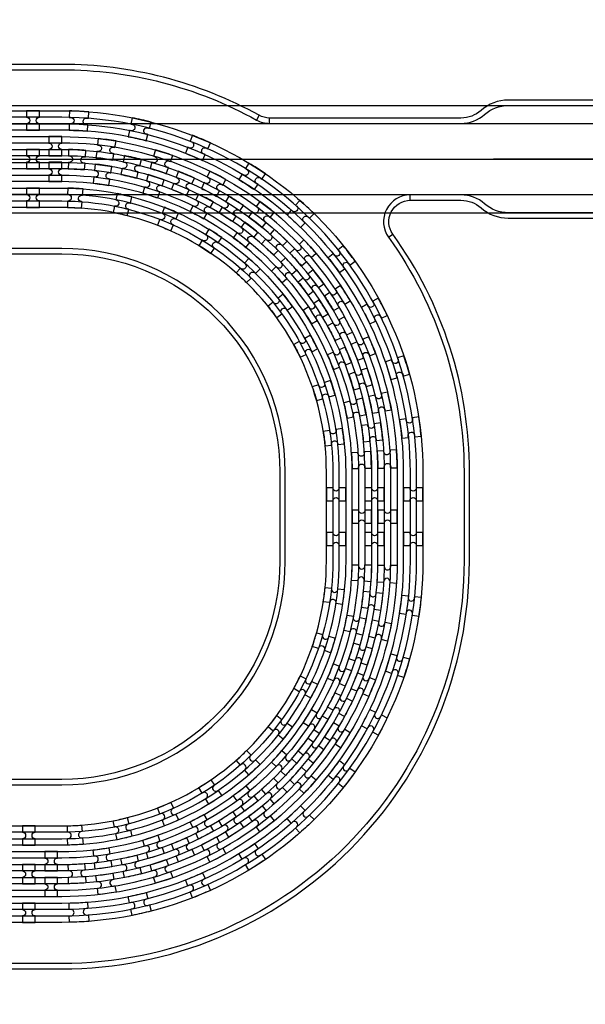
# Model space of a CAD drawing. Extents: x -63500 to 63500, y -63500 to 63500.
# Tile 282 of 296: x 31599 to 34762, y 10662 to 16170. Entities that reach past the tile are written whole.
import ezdxf

# ---------------------------------------------------------------- set-up
doc = ezdxf.new("R2010")
doc.units = 13
doc.header["$MEASUREMENT"] = 0
for name, color, linetype in [('1_Metal', 2, 'Continuous'), ('2_Electrodes', 5, 'Continuous'), ('3_Outline', 4, 'Continuous')]:
    doc.layers.add(name, color=color, linetype=linetype)

# ---------------------------------------------------------------- blocks, each defined once
blk = doc.blocks.new('*U169')
at = {"layer": '1_Metal'}
for points in [[(137.3, 193.7, -1), (140.1, 229.6, 0.000475), (142.9, 229.4), (145.6, 265.3, -0.013499), (66.1, 273.3), (61.5, 237.6, 0.000627), (65.3, 237.1, -1), (60.8, 201.4, -0.000627), (56.9, 201.9), (52.3, 166.2, 0.013498), (137.6, 157.5), (140.3, 193.5, -0.000475)], [(-23, 31.6), (-17.3, 67.2, -0.000725), (-22.1, 68, -1), (-16.2, 103.5, 0.000725), (-11.5, 102.7), (-5.7, 138.2, -0.013497), (-91.8, 154.6), (-99.5, 119.4, 0.000878), (-93.8, 118.2, -1), (-101.4, 83, -0.000877), (-107.2, 84.3), (-114.9, 49.1, 0.013496)], [(38.6, 59.1), (34, 23.4, 0.000987), (40.8, 22.5, -1), (36.4, -13.2, -0.000987), (29.4, -12.4), (24.9, -48.1, 0.013495), (121.7, -57.8), (124.4, -21.9, -0.000835), (118.5, -21.5, -1), (121.3, 14.4, 0.000835), (127, 14), (129.7, 49.9, -0.013497), (38.6, 59.1)], [(-122.5, 13.9), (-130.2, -21.2, 0.001088), (-122.5, -22.9, -1), (-130.1, -58.1, -0.001088), (-137.9, -56.4), (-145.6, -91.6, 0.013495), (-46.1, -110.5), (-40.3, -75, -0.000936), (-47.1, -73.9, -1), (-41.2, -38.3, 0.000936), (-34.6, -39.4), (-28.8, -3.9, -0.013496)], [(16.3, -192.1, -1), (11.9, -227.9, -0.001268), (1.9, -226.6), (-2.6, -262.3, 0.013494), (105.8, -273.3), (108.5, -237.4, -0.001116), (99.6, -236.7, -1), (102.5, -200.8, 0.001116), (111.1, -201.5), (113.8, -165.6, -0.013495), (11.1, -155.2), (6.5, -190.9, 0.001268)]]:
    blk.add_lwpolyline(points, format="xyb", close=True, dxfattribs=at)
blk = doc.blocks.new('*U164')
at = {"layer": '1_Metal', "color": 0, "linetype": 'ByBlock', "lineweight": -2, "transparency": 16777216}
for p, rotation in [((-415.8, 1200.9), 80.00000000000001), ((-537.3, 919.2), 70.00000000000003), ((-705.7, 662.9), 59.99999999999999), ((-916.2, 439.7), 50), ((-1162.2, 256.5), 40), ((-1436.2, 118.7), 30.00000000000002), ((-1730.1, 30.7), 19.99999999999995), ((-2034.7, -5), 9.999999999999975)]:
    blk.add_blockref('*U169', p, dxfattribs=dict(at, rotation=rotation))
blk.add_blockref('*U169', (-2340.9, 12.7), dxfattribs=at)
blk = doc.blocks.new('*U165')
at = {"layer": '1_Metal'}
for points in [[(137.3, 193.7, -1), (140.1, 229.6, 0.000475), (142.9, 229.4), (145.6, 265.3, -0.013499), (66.1, 273.3), (61.5, 237.6, 0.000627), (65.3, 237.1, -1), (60.8, 201.4, -0.000627), (56.9, 201.9), (52.3, 166.2, 0.013498), (137.6, 157.5), (140.3, 193.5, -0.000475)], [(-23, 31.6), (-17.3, 67.2, -0.000725), (-22.1, 68, -1), (-16.2, 103.5, 0.000725), (-11.5, 102.7), (-5.7, 138.2, -0.013497), (-91.8, 154.6), (-99.5, 119.4, 0.000878), (-93.8, 118.2, -1), (-101.4, 83, -0.000877), (-107.2, 84.3), (-114.9, 49.1, 0.013496)], [(38.6, 59.1), (34, 23.4, 0.000987), (40.8, 22.5, -1), (36.4, -13.2, -0.000987), (29.4, -12.4), (24.9, -48.1, 0.013495), (121.7, -57.8), (124.4, -21.9, -0.000835), (118.5, -21.5, -1), (121.3, 14.4, 0.000835), (127, 14), (129.7, 49.9, -0.013497), (38.6, 59.1)], [(-122.5, 13.9), (-130.2, -21.2, 0.001088), (-122.5, -22.9, -1), (-130.1, -58.1, -0.001088), (-137.9, -56.4), (-145.6, -91.6, 0.013495), (-46.1, -110.5), (-40.3, -75, -0.000936), (-47.1, -73.9, -1), (-41.2, -38.3, 0.000936), (-34.6, -39.4), (-28.8, -3.9, -0.013496)], [(16.3, -192.1, -1), (11.9, -227.9, -0.001268), (1.9, -226.6), (-2.6, -262.3, 0.013494), (105.8, -273.3), (108.5, -237.4, -0.001116), (99.6, -236.7, -1), (102.5, -200.8, 0.001116), (111.1, -201.5), (113.8, -165.6, -0.013495), (11.1, -155.2), (6.5, -190.9, 0.001268)]]:
    blk.add_lwpolyline(points, format="xyb", close=True, dxfattribs=at)
blk = doc.blocks.new('*U166')
at = {"layer": '1_Metal', "color": 0, "linetype": 'ByBlock', "lineweight": -2, "transparency": 16777216}
for p, rotation in [((-415.8, 1200.9), 80.00000000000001), ((-537.3, 919.2), 70.00000000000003), ((-705.7, 662.9), 59.99999999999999), ((-916.2, 439.7), 50), ((-1162.2, 256.5), 40), ((-1436.2, 118.7), 30.00000000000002), ((-1730.1, 30.7), 19.99999999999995), ((-2034.7, -5), 9.999999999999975)]:
    blk.add_blockref('*U165', p, dxfattribs=dict(at, rotation=rotation))
blk.add_blockref('*U165', (-2340.9, 12.7), dxfattribs=at)
blk = doc.blocks.new('*U167')
at = {"layer": '1_Metal'}
for points in [[(-270, 36), (-270, -36), (-234, -36, -0.414214), (-216, -18), (-216, -18, -0.414214), (-198, -36), (-162, -36), (-162, 36), (-198, 36, -0.414214), (-216, 18), (-216, 18, -0.414214), (-234, 36)], [(54, -35.9), (54, 36.1), (18, 36.1, -0.414214), (0, 18.1), (0, 18.1, -0.414214), (-18, 36.1), (-54, 36.1), (-54, -35.9), (-18, -35.9, -0.414214), (0, -17.9), (0, -17.9, -0.414214), (18, -35.9), (54, -35.9)], [(162, 35.9), (162, -36.1), (198, -36.1, -0.414214), (216, -18.1), (216, -18.1, -0.414214), (234, -36.1), (270, -36.1), (270, 35.9), (234, 35.9, -0.414214), (216, 17.9), (216, 17.9, -0.414214), (198, 35.9)]]:
    blk.add_lwpolyline(points, format="xyb", close=True, dxfattribs=at)
blk = doc.blocks.new('*U168')
at = {"layer": '1_Metal', "color": 0, "linetype": 'ByBlock', "lineweight": -2, "transparency": 16777216}
for p in [(0, 250), (0, 0)]:
    blk.add_blockref('*U167', p, dxfattribs=at)

msp = doc.modelspace()

# ---------------------------------------------------------------- linework, layer by layer
for p, q in [((28438.5, 15690), (35989.1, 15690)), ((28438.5, 15590), (36460.1, 15590)), ((25084, 15390), (33248.2, 15390)), ((33248.2, 15390), (36248.2, 15390)), ((36248.2, 15390), (34248.2, 15390)), ((36460.1, 15190), (28438.5, 15190)), ((28438.5, 15090), (35989.1, 15090))]:
    msp.add_line(p, q)
for radius in [50000, 47500, 45000]:
    msp.add_circle((0, 0), radius)
at = {"layer": '1_Metal'}
for points in [[(-50000, 0, -1), (50000, 0), (51000, 0, 1), (-51000, 0)], [(31637.1, 15552.1), (31709.1, 15552.1), (31709.1, 15588.1, -0.414214), (31691.1, 15606.1), (31691.1, 15606.1, -0.414214), (31709.1, 15624.1), (31709.1, 15660.1), (31637.1, 15660.1), (31637.1, 15624.1, -0.414214), (31655.1, 15606.1), (31655.1, 15606.1, -0.414214), (31637.1, 15588.1)], [(4850, 11300), (31834, 11300, 0.414214), (33674, 13140), (33674, 13640, 0.414214), (31834, 15480), (30602, 15480, 0.414214), (30584, 15462), (30584, 15462), (30553.4, 15462), (30553.4, 15532.2), (30583.4, 15532.2, 0.384752), (30601.3, 15516), (31834, 15516, -0.414214), (33710, 13640), (33710, 13140, -0.414214), (31834, 11264), (4850, 11264)], [(31833.9, 15408.1), (31833.9, 15444.1, -0.414214), (31815.9, 15462.1), (31815.9, 15462.1, -0.414214), (31833.9, 15480.1), (31833.9, 15516.1), (31761.9, 15516.1), (31761.9, 15480.1, -0.414214), (31779.9, 15462.1), (31779.9, 15462.1, -0.414214), (31761.9, 15444.1), (31761.9, 15408.1)], [(4850, 11372), (5254, 11372), (5254, 11372), (31834, 11372, 0.414214), (33602, 13140), (33602, 13640, 0.414214), (31834, 15408), (30602, 15408, 0.414214), (30584, 15390), (30584, 15390), (30553.4, 15390), (30553.4, 15462), (30584, 15462, 0.414214), (30602, 15444), (31834, 15444, -0.414214), (33638, 13640), (33638, 13140, -0.414214), (31834, 11336), (5254, 11336), (4850, 11336)], [(31708.9, 15444.1), (31636.9, 15444.1), (31636.9, 15408.1, -0.414214), (31654.9, 15390.1), (31654.9, 15390.1, -0.414214), (31636.9, 15372.1), (31636.9, 15336.1), (31708.9, 15336.1), (31708.9, 15372.1, -0.414214), (31690.9, 15390.1), (31690.9, 15390.1, -0.414214), (31708.9, 15408.1), (31708.9, 15444.1)], [(4850, 11444), (5254, 11444), (31834, 11444, 0.414214), (33530, 13140), (33530, 13640, 0.414214), (31834, 15336), (30602, 15336, 0.414214), (30584, 15318), (30584, 15318), (30553.4, 15318), (30553.4, 15390), (30584, 15390, 0.414214), (30602, 15372), (31834, 15372, -0.414214), (33566, 13640), (33566, 13140, -0.414214), (31834, 11408), (5254, 11408), (4850, 11408)], [(31833.9, 15372.1), (31761.9, 15372.1), (31761.9, 15336.1, -0.414214), (31779.9, 15318.1), (31779.9, 15318.1, -0.414214), (31761.9, 15300.1), (31761.9, 15264.1), (31833.9, 15264.1), (31833.9, 15300.1, -0.414214), (31815.9, 15318.1), (31815.9, 15318.1, -0.414214), (31833.9, 15336.1), (31833.9, 15372.1)], [(4850, 11516), (5254, 11516), (31834, 11516, 0.414214), (33458, 13140), (33458, 13640, 0.414214), (31834, 15264), (30601.3, 15264, 0.384752), (30583.4, 15247.9), (30553.4, 15247.9), (30553.4, 15318), (30584, 15318, 0.414214), (30602, 15300), (31834, 15300, -0.414214), (33494, 13640), (33494, 13140, -0.414214), (31834, 11480), (5254, 11480), (4850, 11480)], [(31637, 15120.1), (31709, 15120.1), (31709, 15156.1, -0.414214), (31691, 15174.1), (31691, 15174.1, -0.414214), (31709, 15192.1), (31709, 15228.1), (31637, 15228.1), (31637, 15192.1, -0.414214), (31655, 15174.1), (31655, 15174.1, -0.414214), (31637, 15156.1)], [(33565.9, 13426.1), (33529.9, 13426.1, -0.414214), (33511.9, 13408.1), (33511.9, 13408.1, -0.414214), (33493.9, 13426.1), (33457.9, 13426.1), (33457.9, 13354.1), (33493.9, 13354.1, -0.414214), (33511.9, 13372.1), (33511.9, 13372.1, -0.414214), (33529.9, 13354.1), (33565.9, 13354.1)], [(33601.9, 13426.1), (33601.9, 13354.1), (33637.9, 13354.1, -0.414214), (33655.9, 13372.1), (33655.9, 13372.1, -0.414214), (33673.9, 13354.1), (33709.9, 13354.1), (33709.9, 13426.1), (33673.9, 13426.1, -0.414214), (33655.9, 13408.1), (33655.9, 13408.1, -0.414214), (33637.9, 13426.1), (33601.9, 13426.1)], [(31614, 11552.1), (31686, 11552.1), (31686, 11588.1, -0.414214), (31668, 11606.1), (31668, 11606.1, -0.414214), (31686, 11624.1), (31686, 11660.1), (31614, 11660.1), (31614, 11624.1, -0.414214), (31632, 11606.1), (31632, 11606.1, -0.414214), (31614, 11588.1)], [(31810.8, 11408.1), (31810.8, 11444.1, -0.414214), (31792.8, 11462.1), (31792.8, 11462.1, -0.414214), (31810.8, 11480.1), (31810.8, 11516.1), (31738.8, 11516.1), (31738.8, 11480.1, -0.414214), (31756.8, 11462.1), (31756.8, 11462.1, -0.414214), (31738.8, 11444.1), (31738.8, 11408.1)], [(31685.8, 11444.1), (31613.8, 11444.1), (31613.8, 11408.1, -0.414214), (31631.8, 11390.1), (31631.8, 11390.1, -0.414214), (31613.8, 11372.1), (31613.8, 11336.1), (31685.8, 11336.1), (31685.8, 11372.1, -0.414214), (31667.8, 11390.1), (31667.8, 11390.1, -0.414214), (31685.8, 11408.1), (31685.8, 11444.1)], [(31810.8, 11372.1), (31738.8, 11372.1), (31738.8, 11336.1, -0.414214), (31756.8, 11318.1), (31756.8, 11318.1, -0.414214), (31738.8, 11300.1), (31738.8, 11264.1), (31810.8, 11264.1), (31810.8, 11300.1, -0.414214), (31792.8, 11318.1), (31792.8, 11318.1, -0.414214), (31810.8, 11336.1), (31810.8, 11372.1)], [(31613.9, 11120.1), (31685.9, 11120.1), (31685.9, 11156.1, -0.414214), (31667.9, 11174.1), (31667.9, 11174.1, -0.414214), (31685.9, 11192.1), (31685.9, 11228.1), (31613.9, 11228.1), (31613.9, 11192.1, -0.414214), (31631.9, 11174.1), (31631.9, 11174.1, -0.414214), (31613.9, 11156.1)]]:
    msp.add_lwpolyline(points, format="xyb", close=True, dxfattribs=at)
for points in [[(25101.3, 15516), (28750, 15516, 0.414214), (28900, 15666), (28900, 17606, -0.414214), (29158, 17864), (30470, 17864, -0.414214), (30728, 17606), (30728, 15810, 0.414214), (30878, 15660), (31566.1, 15660), (31834.1, 15660, -0.414214), (33854.1, 13640), (33854.1, 13140, -0.414214), (31834.1, 11120), (5254, 11120)], [(5254, 11156), (31834, 11156, 0.414214), (33818, 13140), (33818, 13640, 0.414214), (31834, 15624), (30878, 15624, -0.414214), (30692, 15810), (30692, 17606, 0.414214), (30470, 17828), (29158, 17828, 0.414214), (28936, 17606), (28936, 15666, -0.414214), (28750, 15480), (25102, 15480, 0.414214)], [(25102, 15444), (28750, 15444, 0.414214), (28972, 15666), (28972, 17606, -0.414214), (29158, 17792), (30470, 17792, -0.414214), (30656, 17606), (30656, 15810, 0.414214), (30878, 15588), (31834, 15588, -0.414214), (33782, 13640), (33782, 13140, -0.414214), (31834, 11192), (5254, 11192)], [(5254, 11228), (31834.1, 11228, 0.414214), (33746.1, 13140), (33746.1, 13640, 0.414214), (31834.1, 15552), (31566.1, 15552), (30878, 15552, -0.414214), (30620, 15810), (30620, 17600, 0.414214), (30464, 17756), (29164, 17756, 0.414214), (29008, 17600), (29008, 15666, -0.414214), (28750, 15408), (28750, 15408), (25102, 15408, 0.414214)], [(25102, 15372), (28750, 15372, -0.414214), (29008, 15114), (29008, 13180, 0.414214), (29164, 13024), (30464, 13024, 0.414214), (30620, 13180), (30620, 14970, -0.414214), (30878, 15228), (31566.1, 15228), (31834.1, 15228, -0.414214), (33422.1, 13640), (33422.1, 13140, -0.414214), (31834.1, 11552), (5254, 11552)], [(5254, 11588), (31834, 11588, 0.414214), (33386, 13140), (33386, 13640, 0.414214), (31834, 15192), (30878, 15192, 0.414214), (30656, 14970), (30656, 13174, -0.414214), (30470, 12988), (29158, 12988, -0.414214), (28972, 13174), (28972, 15114, 0.414214), (28750, 15336), (25102, 15336, 0.414214)], [(25102, 15300), (28750, 15300, -0.414214), (28936, 15114), (28936, 13174, 0.414214), (29158, 12952), (30470, 12952, 0.414214), (30692, 13174), (30692, 14970, -0.414214), (30878, 15156), (31834, 15156, -0.414214), (33350, 13640), (33350, 13140, -0.414214), (31834, 11624), (5254, 11624)], [(5254, 11660), (31834.1, 11660, 0.414214), (33314.1, 13140), (33314.1, 13640, 0.414214), (31834.1, 15120), (31566.1, 15120), (30878, 15120, 0.414214), (30728, 14970), (30728, 13174, -0.414214), (30470, 12916), (29158, 12916, -0.414214), (28900, 13174), (28900, 15114, 0.414214), (28750, 15264), (25101.3, 15264, 0.384752)]]:
    msp.add_lwpolyline(points, format="xyb", dxfattribs=at)
at = {"layer": '2_Electrodes'}
for points in [[(47500, 0, 1), (-47500, 0), (-51000, 0, -1), (51000, 0)], [(32937.8, 15635, 0.127017), (31834, 15920), (31078, 15920, -0.414214), (30808, 16190), (30808, 17600, 0.414214), (30464, 17944), (23664, 17944, 0.414214), (23320, 17600), (23320, 15740, -0.414214), (23200, 15620), (23200, 15590, 0.414214), (23350, 15740), (23350, 17600, -0.414214), (23664, 17914), (30464, 17914, -0.414214), (30778, 17600), (30778, 16190, 0.414214), (31078, 15890), (31834, 15890, -0.127017), (32923.3, 15608.8, 0.127017), (32995.9, 15590), (32995.9, 15620, -0.127017)], [(33783.4, 15160), (33783.4, 15190, 0.610914), (33661.5, 14952.5, -0.156977), (34084, 13640), (34084, 13140, -0.414214), (31834, 10890), (5848.2, 10890), (5848.2, 10860), (31834, 10860, 0.414214), (34114, 13140), (34114, 13640, 0.156977), (33685.9, 14970, -0.610914)]]:
    msp.add_lwpolyline(points, format="xyb", close=True, dxfattribs=at)
for points in [[(35157.3, 15720), (34331.1, 15720, 0.182676), (34178.9, 15662.5, -0.182676), (34066.5, 15620), (32995.9, 15620, -0.127017), (32937.8, 15635), (32923.3, 15608.8, 0.127017), (32995.9, 15590), (34066.5, 15590, 0.182676), (34198.8, 15640, -0.182676), (34331.1, 15690), (35157.3, 15690, 0.293253)], [(35157.3, 15090), (34331.1, 15090, -0.182676), (34198.8, 15140, 0.182676), (34066.5, 15190), (33783.4, 15190, 0.610914), (33661.5, 14952.5), (33685.9, 14970, -0.610914), (33783.4, 15160), (34066.5, 15160, -0.182676), (34178.9, 15117.5, 0.182676), (34331.1, 15060), (35157.3, 15060, -0.293253)], [(5848.2, 11890), (31834, 11890, 0.414214), (33084, 13140), (33084, 13640, 0.414214), (31834, 14890), (31078, 14890, 0.414214), (30778, 14590), (30778, 13180, -0.414214), (30464, 12866), (23664, 12866, -0.414214)], [(23664, 12836), (30464, 12836, 0.414214), (30808, 13180), (30808, 14590, -0.414214), (31078, 14860), (31834, 14860, -0.414214), (33054, 13640), (33054, 13140, -0.414214), (31834, 11920), (5848.2, 11920)]]:
    msp.add_lwpolyline(points, format="xyb", dxfattribs=at)
at = {"layer": '3_Outline'}
for points in [[(47500, 0, 1), (-47500, 0), (-51000, 0, -1), (51000, 0)], [(32937.8, 15635, 0.127017), (31834, 15920), (31078, 15920, -0.414214), (30808, 16190), (30808, 17600, 0.414214), (30464, 17944), (23664, 17944, 0.414214), (23320, 17600), (23320, 15740, -0.414214), (23200, 15620), (23200, 15590, 0.414214), (23350, 15740), (23350, 17600, -0.414214), (23664, 17914), (30464, 17914, -0.414214), (30778, 17600), (30778, 16190, 0.414214), (31078, 15890), (31834, 15890, -0.127017), (32923.3, 15608.8, 0.127017), (32995.9, 15590), (32995.9, 15620, -0.127017)], [(33783.4, 15160), (33783.4, 15190, 0.610914), (33661.5, 14952.5, -0.156977), (34084, 13640), (34084, 13140, -0.414214), (31834, 10890), (5848.2, 10890), (5848.2, 10860), (31834, 10860, 0.414214), (34114, 13140), (34114, 13640, 0.156977), (33685.9, 14970, -0.610914)]]:
    msp.add_lwpolyline(points, format="xyb", close=True, dxfattribs=at)
for points in [[(35157.3, 15720), (34331.1, 15720, 0.182676), (34178.9, 15662.5, -0.182676), (34066.5, 15620), (32995.9, 15620, -0.127017), (32937.8, 15635), (32923.3, 15608.8, 0.127017), (32995.9, 15590), (34066.5, 15590, 0.182676), (34198.8, 15640, -0.182676), (34331.1, 15690), (35157.3, 15690, 0.293253)], [(35157.3, 15090), (34331.1, 15090, -0.182676), (34198.8, 15140, 0.182676), (34066.5, 15190), (33783.4, 15190, 0.610914), (33661.5, 14952.5), (33685.9, 14970, -0.610914), (33783.4, 15160), (34066.5, 15160, -0.182676), (34178.9, 15117.5, 0.182676), (34331.1, 15060), (35157.3, 15060, -0.293253)], [(5848.2, 11890), (31834, 11890, 0.414214), (33084, 13140), (33084, 13640, 0.414214), (31834, 14890), (31078, 14890, 0.414214), (30778, 14590), (30778, 13180, -0.414214), (30464, 12866), (23664, 12866, -0.414214)], [(23664, 12836), (30464, 12836, 0.414214), (30808, 13180), (30808, 14590, -0.414214), (31078, 14860), (31834, 14860, -0.414214), (33054, 13640), (33054, 13140, -0.414214), (31834, 11920), (5848.2, 11920)]]:
    msp.add_lwpolyline(points, format="xyb", dxfattribs=at)

# ---------------------------------------------------------------- block references
at = {"layer": '1_Metal'}
for name, p, rotation in [('*U164', (33073.6, 16067.6), 103), ('*U168', (33583.9, 13515.1), 180)]:
    msp.add_blockref(name, p, dxfattribs=dict(at, rotation=rotation))
at = {"layer": '1_Metal', "xscale": -1, "rotation": 76.99999999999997}
msp.add_blockref('*U166', (33073.6, 10712.7), dxfattribs=at)

doc.saveas('drawing.dxf')
